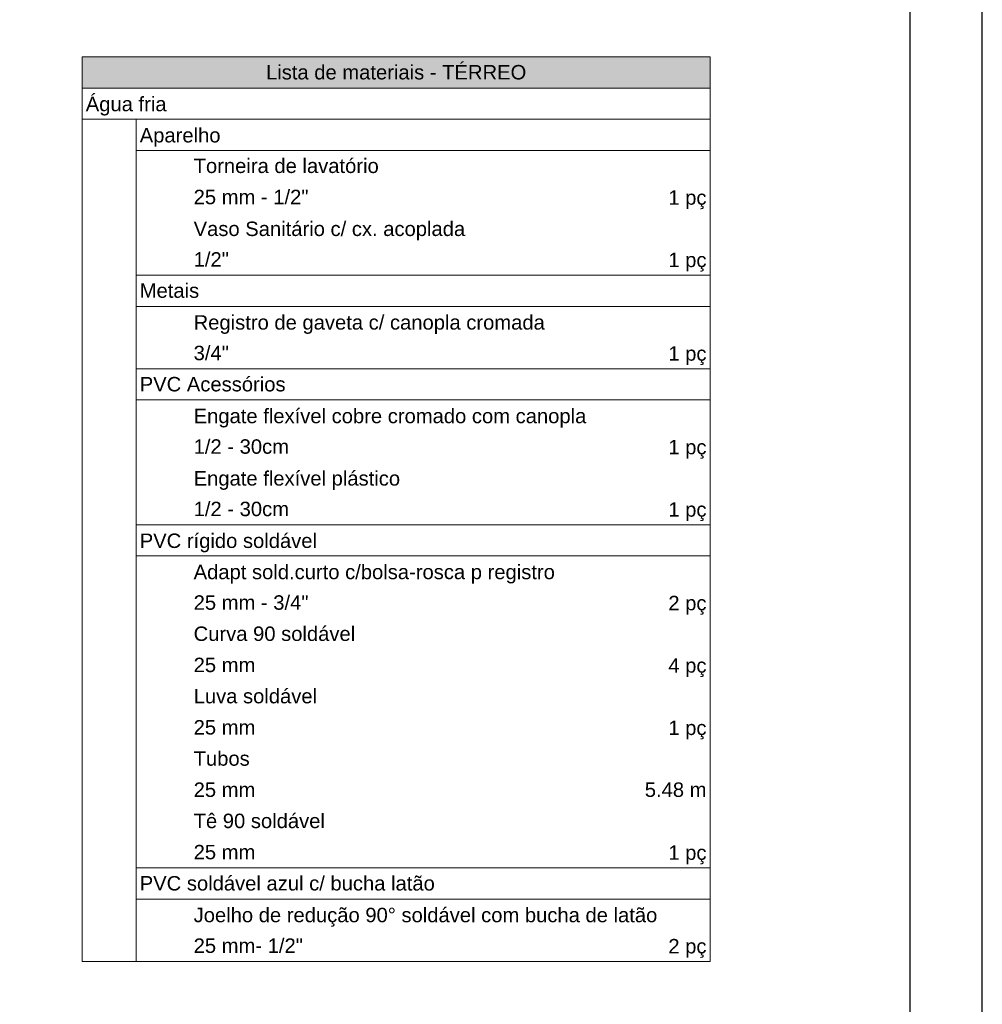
# Model space of a CAD drawing. Header units: millimetres. Extents: x 2 to 902, y -447 to 199.
# Tile 427 of 656: x 107 to 121, y 65 to 79. Entities that reach past the tile are written whole.
import ezdxf

# ---------------------------------------------------------------- set-up
doc = ezdxf.new("R2010")
doc.units = ezdxf.units.MM
doc.header["$MEASUREMENT"] = 0
doc.linetypes.add('NULL', pattern=[0])
doc.layers.add('DI-Hachuras Tabelas', color=251, linetype='Continuous', lineweight=0)
doc.layers.add('DI-Tabelas', color=7, linetype='Continuous', lineweight=13)
doc.layers.add('SEDUC_MARF', color=1, linetype='Continuous')
doc.layers.add('SEDUC_MARGG', color=7, linetype='Continuous')
doc.styles.add('Arial', font='arial.ttf')

msp = doc.modelspace()

# ---------------------------------------------------------------- hatches: boundary and pattern name
at = {"layer": 'DI-Hachuras Tabelas', "linetype": 'Continuous'}
msp.add_hatch(color=251, dxfattribs=at).paths.add_polyline_path([(108.091, 78.611), (116.782, 78.611), (116.782, 78.179), (108.091, 78.179)])

# ---------------------------------------------------------------- linework, layer by layer
msp.add_lwpolyline([(87.884, 76.104), (87.884, 50.057), (119.549, 50.057), (119.549, 79.628), (93.942, 79.628)])
at = {"layer": 'DI-Hachuras Tabelas'}
msp.add_lwpolyline([(108.091, 78.611), (116.782, 78.611), (116.782, 78.179), (108.091, 78.179), (108.091, 78.611)], dxfattribs=at)
at = {"layer": 'DI-Tabelas'}
for p, q in [((108.091, 78.179), (108.091, 78.611)), ((108.091, 78.611), (116.782, 78.611)), ((116.782, 78.611), (116.782, 78.179)), ((116.782, 78.179), (108.091, 78.179)), ((108.091, 77.747), (108.091, 78.179)), ((116.782, 78.179), (116.782, 77.747)), ((116.782, 77.747), (108.091, 77.747)), ((108.091, 77.315), (108.091, 77.747)), ((108.838, 77.747), (108.838, 77.315)), ((116.782, 77.747), (116.782, 77.315)), ((108.091, 76.883), (108.091, 77.315)), ((116.782, 77.315), (108.838, 77.315)), ((108.838, 77.315), (108.838, 76.883)), ((116.782, 77.315), (116.782, 76.883)), ((108.091, 76.451), (108.091, 76.883)), ((108.838, 76.883), (108.838, 76.451)), ((116.782, 76.883), (116.782, 76.451)), ((108.091, 76.019), (108.091, 76.451)), ((108.838, 76.451), (108.838, 76.019)), ((116.782, 76.451), (116.782, 76.019)), ((108.091, 75.587), (108.091, 76.019)), ((108.838, 76.019), (108.838, 75.587)), ((116.782, 76.019), (116.782, 75.587)), ((108.091, 75.155), (108.091, 75.587)), ((109.584, 75.587), (108.838, 75.587)), ((108.838, 75.587), (108.838, 75.155)), ((113.872, 75.587), (109.584, 75.587)), ((116.782, 75.587), (113.872, 75.587)), ((116.782, 75.587), (116.782, 75.155)), ((108.091, 74.723), (108.091, 75.155)), ((116.782, 75.155), (108.838, 75.155)), ((108.838, 75.155), (108.838, 74.723)), ((116.782, 75.155), (116.782, 74.723)), ((108.091, 74.291), (108.091, 74.723)), ((108.838, 74.723), (108.838, 74.291)), ((116.782, 74.723), (116.782, 74.291)), ((108.091, 73.859), (108.091, 74.291)), ((109.584, 74.291), (108.838, 74.291)), ((108.838, 74.291), (108.838, 73.859)), ((113.872, 74.291), (109.584, 74.291)), ((116.782, 74.291), (113.872, 74.291)), ((116.782, 74.291), (116.782, 73.859)), ((108.091, 73.427), (108.091, 73.859)), ((116.782, 73.859), (108.838, 73.859)), ((108.838, 73.859), (108.838, 73.427)), ((116.782, 73.859), (116.782, 73.427)), ((108.091, 72.995), (108.091, 73.427)), ((108.838, 73.427), (108.838, 72.995)), ((116.782, 73.427), (116.782, 72.995)), ((108.091, 72.563), (108.091, 72.995)), ((108.838, 72.995), (108.838, 72.563)), ((116.782, 72.995), (116.782, 72.563)), ((108.091, 72.131), (108.091, 72.563)), ((108.838, 72.563), (108.838, 72.131)), ((116.782, 72.563), (116.782, 72.131)), ((108.091, 71.699), (108.091, 72.131)), ((109.584, 72.131), (108.838, 72.131)), ((108.838, 72.131), (108.838, 71.699)), ((113.872, 72.131), (109.584, 72.131)), ((116.782, 72.131), (113.872, 72.131)), ((116.782, 72.131), (116.782, 71.699)), ((108.091, 71.267), (108.091, 71.699)), ((116.782, 71.699), (108.838, 71.699)), ((108.838, 71.699), (108.838, 71.267)), ((116.782, 71.699), (116.782, 71.267)), ((108.091, 70.835), (108.091, 71.267)), ((108.838, 71.267), (108.838, 70.835)), ((116.782, 71.267), (116.782, 70.835)), ((108.091, 70.403), (108.091, 70.835)), ((108.838, 70.835), (108.838, 70.403)), ((116.782, 70.835), (116.782, 70.403)), ((108.091, 69.971), (108.091, 70.403)), ((108.838, 70.403), (108.838, 69.971)), ((116.782, 70.403), (116.782, 69.971)), ((108.091, 69.539), (108.091, 69.971)), ((108.838, 69.971), (108.838, 69.539)), ((116.782, 69.971), (116.782, 69.539)), ((108.091, 69.107), (108.091, 69.539)), ((108.838, 69.539), (108.838, 69.107)), ((116.782, 69.539), (116.782, 69.107)), ((108.091, 68.675), (108.091, 69.107)), ((108.838, 69.107), (108.838, 68.675)), ((116.782, 69.107), (116.782, 68.675)), ((108.091, 68.243), (108.091, 68.675)), ((108.838, 68.675), (108.838, 68.243)), ((116.782, 68.675), (116.782, 68.243)), ((108.091, 67.811), (108.091, 68.243)), ((108.838, 68.243), (108.838, 67.811)), ((116.782, 68.243), (116.782, 67.811)), ((108.091, 67.379), (108.091, 67.811)), ((108.838, 67.811), (108.838, 67.379)), ((116.782, 67.811), (116.782, 67.379)), ((108.091, 66.947), (108.091, 67.379)), ((109.584, 67.379), (108.838, 67.379)), ((108.838, 67.379), (108.838, 66.947)), ((113.872, 67.379), (109.584, 67.379)), ((116.782, 67.379), (113.872, 67.379)), ((116.782, 67.379), (116.782, 66.947)), ((108.091, 66.515), (108.091, 66.947)), ((116.782, 66.947), (108.838, 66.947)), ((108.838, 66.947), (108.838, 66.515)), ((116.782, 66.947), (116.782, 66.515)), ((108.091, 66.083), (108.091, 66.515)), ((108.838, 66.515), (108.838, 66.083)), ((116.782, 66.515), (116.782, 66.083)), ((108.838, 66.083), (108.091, 66.083)), ((109.584, 66.083), (108.838, 66.083)), ((113.872, 66.083), (109.584, 66.083)), ((116.782, 66.083), (113.872, 66.083))]:
    msp.add_line(p, q, dxfattribs=at)
at = {"layer": 'SEDUC_MARF', "color": 7}
msp.add_lwpolyline([(120.549, 104.859), (1.649, 104.859), (1.649, 20.759), (120.549, 20.759)], close=True, dxfattribs=at)
at = {"layer": 'SEDUC_MARGG'}
msp.add_lwpolyline([(4.149, 21.759), (119.549, 21.759), (119.549, 103.859), (4.149, 103.859), (4.149, 21.759)], dxfattribs=at)

# ---------------------------------------------------------------- texts
at = {"layer": 'DI-Tabelas', "linetype": 'NULL', "char_height": 0.2, "line_spacing_factor": 0.6, "style": 'Arial'}
for s, insert, width, attachment_point in [('Lista de materiais - TÉRREO', (112.437, 78.295), 7.20396, 8), ('Água fria', (108.141, 77.797), 2.23598, 7), ('Aparelho', (108.888, 77.365), 2.23628, 7), ('Torneira de lavatório', (109.634, 76.999), 5.12348, 7), ('25 mm - 1/2"', (109.634, 76.567), 3.17896, 7), ('1 pç', (116.732, 76.501), 1.0561, 9), ('Vaso Sanitário c/ cx. acoplada', (109.634, 76.069), 7.51616, 7), ('1/2"', (109.634, 75.703), 0.975, 7), ('1 pç', (116.732, 75.637), 1.0561, 9), ('Metais', (108.888, 75.271), 1.64573, 7), ('Registro de gaveta c/ canopla cromada', (109.634, 74.773), 9.72073, 7), ('3/4"', (109.634, 74.407), 0.975, 7), ('1 pç', (116.732, 74.341), 1.0561, 9), ('PVC Acessórios', (108.888, 73.975), 4.0378, 7), ('Engate flexível cobre cromado com canopla', (109.634, 73.477), 10.86982, 7), ('1/2 - 30cm', (109.634, 73.111), 2.63933, 7), ('1 pç', (116.732, 73.045), 1.0561, 9), ('Engate flexível plástico', (109.634, 72.613), 5.71463, 7), ('1/2 - 30cm', (109.634, 72.247), 2.63933, 7), ('1 pç', (116.732, 72.181), 1.0561, 9), ('PVC rígido soldável', (108.888, 71.749), 4.90701, 7), ('Adapt sold.curto c/bolsa-rosca p registro', (109.634, 71.317), 9.99939, 7), ('25 mm - 3/4"', (109.634, 70.951), 3.17896, 7), ('2 pç', (116.732, 70.885), 1.0561, 9), ('Curva 90 soldável', (109.634, 70.519), 4.47226, 7), ('25 mm', (109.634, 70.087), 1.70762, 7), ('4 pç', (116.732, 70.021), 1.0561, 9), ('Luva soldável', (109.634, 69.655), 3.41677, 7), ('25 mm', (109.634, 69.223), 1.70762, 7), ('1 pç', (116.732, 69.157), 1.0561, 9), ('Tubos', (109.634, 68.791), 1.55305, 7), ('25 mm', (109.634, 68.359), 1.70762, 7), ('5.48 m', (116.732, 68.359), 1.70793, 9), ('Tê 90 soldável', (109.634, 67.927), 3.63384, 7), ('25 mm', (109.634, 67.495), 1.70762, 7), ('1 pç', (116.732, 67.429), 1.0561, 9), ('PVC soldável azul c/ bucha latão', (108.888, 67.063), 8.1686, 7), ('Joelho de redução 90%%d soldável com bucha de latão', (109.634, 66.565), 12.81402, 7), ('25 mm- 1/2"', (109.634, 66.199), 3.02378, 7), ('2 pç', (116.732, 66.133), 1.0561, 9)]:
    msp.add_mtext(s, dxfattribs=dict(at, insert=insert, width=width, attachment_point=attachment_point))

doc.saveas('drawing.dxf')
